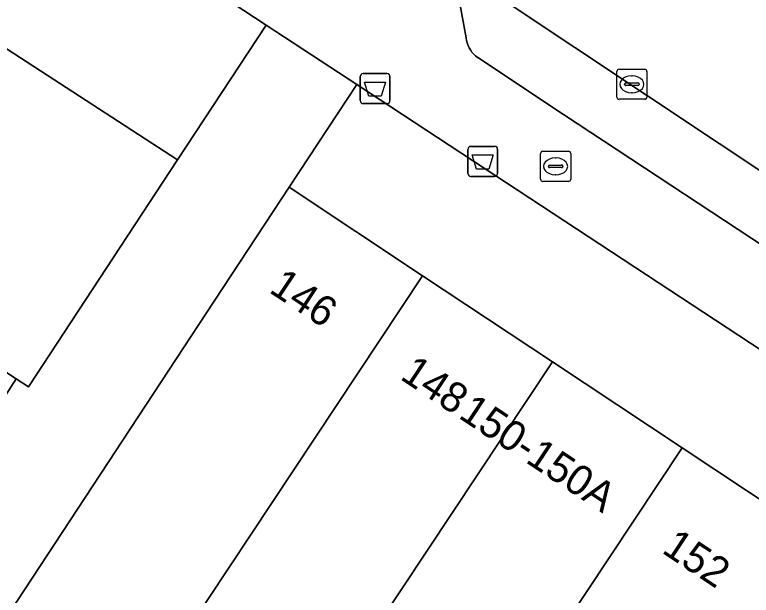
# Model space of a CAD drawing. Extents: x 159279 to 160377, y 384531 to 385888.
# Drawn here: x 160178.55 to 160203.04, y 384734.02 to 384753.32 of the extents above; entities that cross this region are included whole.
import ezdxf

# ---------------------------------------------------------------- set-up
doc = ezdxf.new("R2010")
doc.units = 0
for name, color, linetype in [('IMGEO_Afvalbak', 7, 'Continuous'), ('IMGEO_Brandkraan', 7, 'Continuous'), ('IMGEO_Erf', 7, 'Continuous'), ('IMGEO_Kolk', 7, 'Continuous'), ('IMGEO_Pand', 7, 'Continuous'), ('IMGEO_Pand_nummerreeks', 7, 'Continuous'), ('IMGEO_Parkeervlak_open', 7, 'Continuous'), ('IMGEO_Rijbaan_lokaal_open', 7, 'Continuous'), ('IMGEO_Voetpad_open', 7, 'Continuous')]:
    doc.layers.add(name, color=color, linetype=linetype)

msp = doc.modelspace()

# ---------------------------------------------------------------- linework, layer by layer
at = {"layer": 'IMGEO_Afvalbak'}
for p, q in [((160190.036, 384750.467), (160190.036, 384751.267)), ((160190.036, 384751.267), (160190.036, 384750.467)), ((160190.136, 384751.367), (160190.926, 384751.367)), ((160190.926, 384751.367), (160190.136, 384751.367)), ((160191.026, 384751.267), (160191.026, 384750.467)), ((160191.026, 384750.467), (160191.026, 384751.267)), ((160190.926, 384750.367), (160190.136, 384750.367)), ((160190.136, 384750.367), (160190.926, 384750.367)), ((160193.616, 384748.046), (160193.616, 384748.846)), ((160193.616, 384748.846), (160193.616, 384748.046)), ((160193.716, 384748.946), (160194.506, 384748.946)), ((160194.506, 384748.946), (160193.716, 384748.946)), ((160194.606, 384748.846), (160194.606, 384748.046)), ((160194.606, 384748.046), (160194.606, 384748.846)), ((160194.506, 384747.946), (160193.716, 384747.946)), ((160193.716, 384747.946), (160194.506, 384747.946))]:
    msp.add_line(p, q, dxfattribs=at)
for points in [[(160190.179, 384751.081), (160190.883, 384751.081), (160190.734, 384750.611), (160190.328, 384750.611), (160190.179, 384751.081)], [(160193.759, 384748.66), (160194.463, 384748.66), (160194.314, 384748.19), (160193.908, 384748.19), (160193.759, 384748.66)]]:
    msp.add_lwpolyline(points, dxfattribs=at)
for centre, start, end in [((160190.136, 384751.267), 90, 180), ((160190.136, 384751.267), 90, 180), ((160190.926, 384751.267), 0, 90), ((160190.926, 384751.267), 360, 90), ((160190.136, 384750.467), 180, 270), ((160190.136, 384750.467), 180, 270), ((160190.926, 384750.467), 270, 0), ((160190.926, 384750.467), 270, 0), ((160193.716, 384748.846), 90, 180), ((160193.716, 384748.846), 90, 180), ((160194.506, 384748.846), 0, 90), ((160194.506, 384748.846), 360, 90), ((160193.716, 384748.046), 180, 270), ((160193.716, 384748.046), 180, 270), ((160194.506, 384748.046), 270, 0), ((160194.506, 384748.046), 270, 0)]:
    msp.add_arc(centre, 0.1, start, end, dxfattribs=at)
at = {"layer": 'IMGEO_Brandkraan'}
for p, q in [((160196.109, 384748.781), (160196.961, 384748.781)), ((160196.034, 384747.855), (160196.034, 384748.707)), ((160196.522, 384748.561), (160196.547, 384748.561)), ((160197.035, 384748.707), (160197.035, 384747.855)), ((160196.293, 384748.275), (160196.293, 384748.287)), ((160196.336, 384748.324), (160196.734, 384748.324)), ((160196.777, 384748.287), (160196.777, 384748.275)), ((160196.731, 384748.238), (160196.333, 384748.238)), ((160196.961, 384747.781), (160196.109, 384747.781)), ((160196.545, 384748.001), (160196.52, 384748.001))]:
    msp.add_line(p, q, dxfattribs=at)
for points in [[(160196.109, 384748.781), (160196.961, 384748.781)], [(160196.034, 384747.855), (160196.034, 384748.707)], [(160197.035, 384748.707), (160197.035, 384747.855)], [(160196.961, 384747.781), (160196.109, 384747.781)]]:
    msp.add_lwpolyline(points, dxfattribs=at)
for centre, radius, start, end in [((160196.111, 384748.705), 0.0765, 91.552, 178.448), ((160196.111, 384748.705), 0.0765, 91.552, 178.448), ((160196.959, 384748.705), 0.0765, 1.552, 88.448), ((160196.959, 384748.705), 0.0765, 1.552, 88.448), ((160196.333, 384748.284), 0.0403, 85.8775, 175.7526), ((160196.33, 384748.274), 0.0366, 178.938, 274.7102), ((160196.734, 384748.281), 0.043, 264.8664, 352.4533), ((160196.738, 384748.286), 0.0386, 1.7309, 96.639), ((160196.111, 384747.857), 0.0765, 181.552, 268.448), ((160196.111, 384747.857), 0.0765, 181.552, 268.448), ((160196.959, 384747.857), 0.0765, 271.552, 358.448), ((160196.959, 384747.857), 0.0765, 271.552, 358.448)]:
    msp.add_arc(centre, radius, start, end, dxfattribs=at)
for centre, major_axis, ratio, start_param, end_param in [((160196.521, 384748.281), (-0.387, 0.002), 0.722429, 4.712389, 7.853982), ((160196.546, 384748.281), (-0.39, 0.002), 0.717154, 1.570796, 4.712389)]:
    msp.add_ellipse(centre, major_axis=major_axis, ratio=ratio, start_param=start_param, end_param=end_param, dxfattribs=at)
at = {"layer": 'IMGEO_Erf'}
for points in [[(160150.03, 384768.512), (160153.428, 384766.276), (160153.051, 384765.704), (160160.151, 384761.033), (160166.451, 384756.889), (160167.18, 384758.014), (160168.659, 384760.297), (160174.665, 384756.406), (160173.852, 384755.078), (160174.408, 384754.717), (160183.968, 384748.493), (160186.913, 384752.976), (160153.446, 384774.961)], [(160184.739, 384702.047), (160181.07, 384709.782), (160186.934, 384719.082), (160173.046, 384727.889), (160175.845, 384732.077), (160174.197, 384733.179), (160174.291, 384734.499), (160178.6, 384741.22), (160175.643, 384743.166), (160173.626, 384740.101)]]:
    msp.add_lwpolyline(points, dxfattribs=at)
msp.add_lwpolyline([(160191.443, 384750), (160189.923, 384750.998), (160187.68, 384747.584), (160192.114, 384744.643), (160196.426, 384741.784), (160200.736, 384738.926), (160205.047, 384736.067), (160209.358, 384733.208), (160213.797, 384730.264), (160216.131, 384733.782)], close=True, dxfattribs=at)
at = {"layer": 'IMGEO_Kolk'}
for p, q in [((160198.644, 384751.509), (160199.496, 384751.509)), ((160198.569, 384750.583), (160198.569, 384751.435)), ((160199.057, 384751.289), (160199.082, 384751.289)), ((160199.57, 384751.435), (160199.57, 384750.583)), ((160198.828, 384751.003), (160198.828, 384751.015)), ((160199.266, 384750.966), (160198.868, 384750.966)), ((160198.871, 384751.052), (160199.269, 384751.052)), ((160199.312, 384751.015), (160199.312, 384751.003)), ((160199.08, 384750.729), (160199.055, 384750.729)), ((160199.496, 384750.509), (160198.644, 384750.509))]:
    msp.add_line(p, q, dxfattribs=at)
for points in [[(160198.644, 384751.509), (160199.496, 384751.509)], [(160198.569, 384750.583), (160198.569, 384751.435)], [(160199.57, 384751.435), (160199.57, 384750.583)], [(160199.496, 384750.509), (160198.644, 384750.509)]]:
    msp.add_lwpolyline(points, dxfattribs=at)
for centre, radius, start, end in [((160198.646, 384751.433), 0.0765, 91.552, 178.448), ((160198.646, 384751.433), 0.0765, 91.552, 178.448), ((160199.494, 384751.433), 0.0765, 1.552, 88.448), ((160199.494, 384751.433), 0.0765, 1.552, 88.448), ((160198.868, 384751.012), 0.0403, 85.8775, 175.7526), ((160198.865, 384751.002), 0.0366, 178.938, 274.7102), ((160199.269, 384751.009), 0.043, 264.8664, 352.4533), ((160199.273, 384751.014), 0.0386, 1.7309, 96.639), ((160198.646, 384750.585), 0.0765, 181.552, 268.448), ((160198.646, 384750.585), 0.0765, 181.552, 268.448), ((160199.494, 384750.585), 0.0765, 271.552, 358.448), ((160199.494, 384750.585), 0.0765, 271.552, 358.448)]:
    msp.add_arc(centre, radius, start, end, dxfattribs=at)
for centre, major_axis, ratio, start_param, end_param in [((160199.056, 384751.009), (-0.387, 0.002), 0.722429, 4.712389, 7.853982), ((160199.081, 384751.009), (-0.39, 0.002), 0.717154, 1.570796, 4.712389)]:
    msp.add_ellipse(centre, major_axis=major_axis, ratio=ratio, start_param=start_param, end_param=end_param, dxfattribs=at)
at = {"layer": 'IMGEO_Pand'}
msp.add_lwpolyline([(160173.626, 384740.101), (160175.643, 384743.166), (160178.6, 384741.22), (160179.007, 384740.952), (160183.968, 384748.493), (160174.408, 384754.717)], dxfattribs=at)
for points in [[(160192.114, 384744.643), (160187.68, 384747.584), (160184.932, 384743.407), (160174.839, 384728.066), (160179.261, 384725.263)], [(160196.426, 384741.784), (160192.114, 384744.643), (160179.261, 384725.263), (160182.943, 384722.93), (160184.207, 384725.196), (160183.826, 384725.408), (160186.788, 384729.958), (160188.099, 384729.227)], [(160200.736, 384738.926), (160196.426, 384741.784), (160188.099, 384729.227), (160183.767, 384722.694), (160188.076, 384719.837), (160195.93, 384731.679)], [(160205.047, 384736.067), (160200.736, 384738.926), (160195.93, 384731.679), (160188.076, 384719.837), (160192.387, 384716.978), (160197.301, 384724.388)]]:
    msp.add_lwpolyline(points, close=True, dxfattribs=at)
at = {"layer": 'IMGEO_Parkeervlak_open'}
msp.add_lwpolyline([(160218.675, 384737.923), (160192.41, 384755.413), (160192.491, 384755.353), (160192.639, 384755.227), (160192.775, 384755.089), (160192.899, 384754.938), (160193.009, 384754.777), (160193.104, 384754.607), (160193.183, 384754.429), (160193.246, 384754.245), (160193.557, 384752.548), (160193.572, 384752.464), (160193.593, 384752.382), (160193.623, 384752.302), (160193.659, 384752.225), (160193.702, 384752.152), (160193.751, 384752.082), (160193.807, 384752.018), (160193.867, 384751.958), (160193.933, 384751.904), (160193.945, 384751.896), (160196.799, 384750), (160204.836, 384744.708)], dxfattribs=at)
at = {"layer": 'IMGEO_Rijbaan_lokaal_open'}
msp.add_lwpolyline([(160183.098, 384768.61), (160182.854, 384768.784), (160180.342, 384770.834), (160166.078, 384780.228), (160165.811, 384780.403), (160160.467, 384783.865), (160159.267, 384784.621), (160155.947, 384779.473), (160186.713, 384759.19), (160188.455, 384758.048), (160192.41, 384755.413), (160218.675, 384737.923), (160218.882, 384737.786), (160222.024, 384735.711), (160223.677, 384734.62), (160227.166, 384739.867), (160224.626, 384741.495), (160215.609, 384747.263), (160214.533, 384747.969), (160211.437, 384750), (160202.471, 384755.882), (160197.002, 384759.475)], close=True, dxfattribs=at)
at = {"layer": 'IMGEO_Voetpad_open'}
for points in [[(160153.446, 384774.961), (160186.913, 384752.976), (160189.923, 384750.998), (160191.443, 384750), (160216.131, 384733.782), (160228.626, 384725.496)], [(160204.836, 384744.708), (160196.799, 384750), (160193.945, 384751.896), (160193.933, 384751.904), (160193.867, 384751.958), (160193.807, 384752.018), (160193.751, 384752.082), (160193.702, 384752.152), (160193.659, 384752.225), (160193.623, 384752.302), (160193.593, 384752.382), (160193.572, 384752.464), (160193.557, 384752.548), (160193.246, 384754.245)], [(160174.839, 384728.066), (160184.932, 384743.407), (160187.68, 384747.584), (160189.923, 384750.998), (160186.913, 384752.976), (160183.968, 384748.493), (160179.007, 384740.952), (160178.6, 384741.22), (160174.291, 384734.499)]]:
    msp.add_lwpolyline(points, dxfattribs=at)

# ---------------------------------------------------------------- texts
at = {"layer": 'IMGEO_Pand_nummerreeks'}
for s, rotation, p in [('146', 326.4489, (160186.971, 384744.118)), ('148', 326.4489, (160191.327, 384741.229)), ('150-150A', 326.4533, (160193.268, 384739.943)), ('152', 326.4476, (160200.027, 384735.459))]:
    msp.add_text(s, height=1, rotation=rotation, dxfattribs=at).set_placement(p)

doc.saveas('drawing.dxf')
